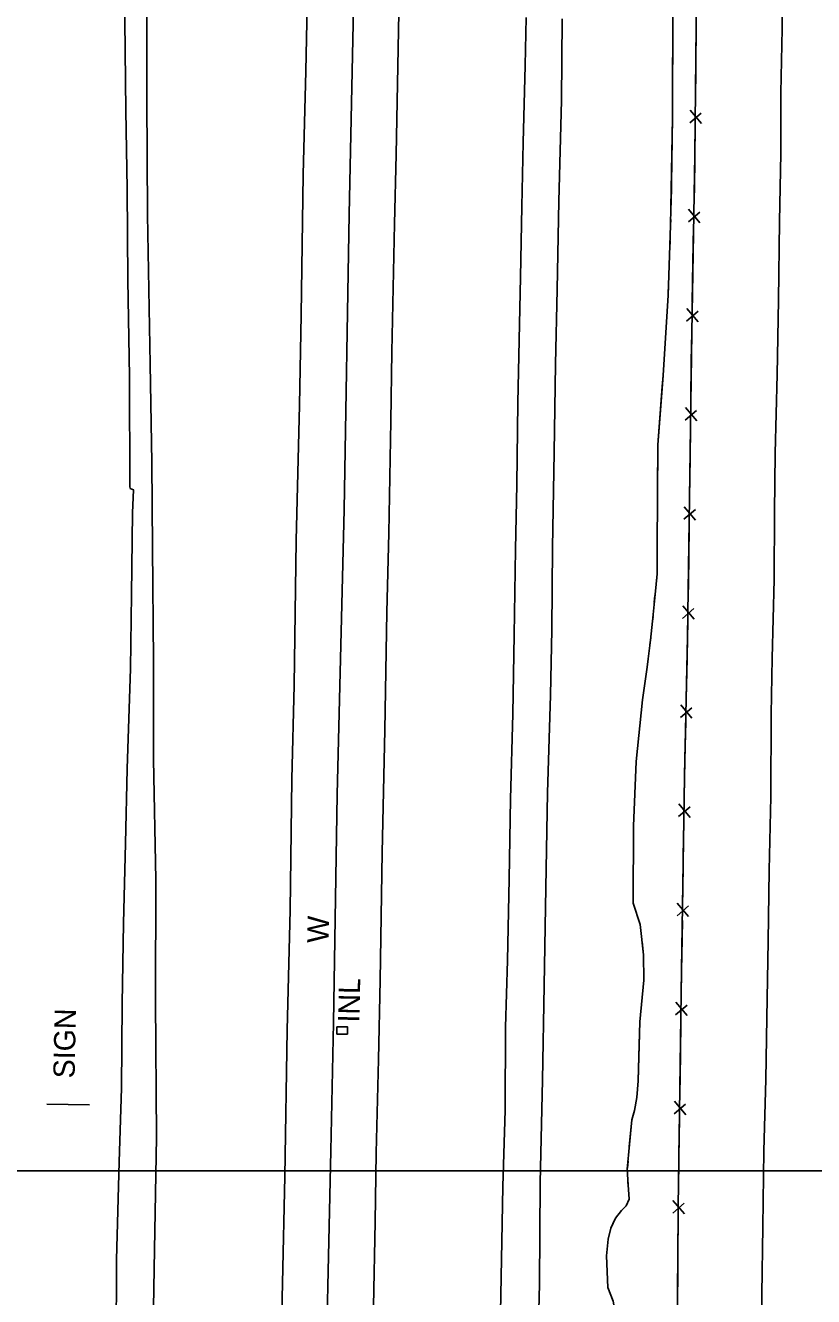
# Model space of a CAD drawing. Extents: x 591954 to 597000, y 198576 to 213500.
# Drawn here: x 594056.8 to 594278.4, y 208964.6 to 209321.9 of the extents above; entities that cross this region are included whole.
import ezdxf

# ---------------------------------------------------------------- set-up
doc = ezdxf.new("R2010")
doc.units = 0
for name, color, linetype in [('Level 10', 7, 'Continuous'), ('Level 11', 7, 'Continuous'), ('Level 14', 7, 'Continuous'), ('Level 15', 7, 'Continuous'), ('Level 19', 7, 'Continuous')]:
    doc.layers.add(name, color=color, linetype=linetype)

msp = doc.modelspace()

# ---------------------------------------------------------------- linework, layer by layer
at = {"layer": 'Level 10'}
msp.add_line((593000, 209000), (595000, 209000), dxfattribs=at)
msp.add_line((593000, 209000), (595000, 209000), dxfattribs=at)
at = {"layer": 'Level 11'}
for points in [[(594082.31, 208950.94), (594082.45, 208974.94), (594083.2, 209002.45), (594083.8, 209023.17), (594084.04, 209046.85), (594084.4, 209069.54), (594084.99, 209091.97), (594085.45, 209112.99), (594086.34, 209141.13), (594086.63, 209161.99), (594086.95, 209184.92), (594087.18, 209191.38), (594086.29, 209191.75), (594086.2, 209192.31), (594086.07, 209223.22), (594085.58, 209250.33), (594085.47, 209275.93), (594085.1, 209297.95), (594084.33, 209365.35)], [(594123.02, 208638.22), (594123.36, 208668.12), (594124.6, 208727.23), (594125.14, 208766.38), (594125.83, 208797.2), (594126.61, 208830.65), (594127.06, 208861.51), (594127.95, 208906.16), (594128.46, 208938.42), (594129.8, 208998.33), (594130.41, 209039.6), (594131.22, 209073.24), (594131.76, 209110), (594132.42, 209136.42), (594132.96, 209177.16), (594133.9, 209215.17), (594134.38, 209240.59), (594134.96, 209279.98), (594135.65, 209309.07), (594136.49, 209350.44)], [(594162.22, 209345.42), (594161.02, 209285.61), (594160.62, 209266.15), (594159.81, 209230.12), (594159.6, 209210.66), (594158.99, 209179.14), (594158.47, 209156.95), (594157.92, 209123.79), (594157.15, 209089.45), (594156.54, 209053.53), (594156.07, 209031.25), (594155.47, 209005.02), (594155.14, 208985.58), (594154.18, 208938.07)], [(594086.65, 208636.73), (594087.14, 208659.13), (594088.08, 208702.05), (594088.16, 208740.38), (594088.97, 208765.77), (594089.84, 208794.97), (594090.32, 208832.8), (594090.99, 208862.31), (594091.58, 208905.64), (594092.33, 208934.5), (594093.16, 208977.79), (594093.7, 209009.45), (594093.4, 209047.8), (594093.49, 209081.82), (594092.84, 209115.61), (594092.82, 209143.3), (594092.51, 209175.14), (594092.33, 209199.03), (594091.93, 209226.7), (594091.19, 209268.68), (594090.98, 209301.33), (594090.94, 209338.39)], [(594263.64, 208948.99), (594263.84, 208965.26), (594264.15, 208984.25), (594264.39, 209005.58), (594264.95, 209025.6), (594265.27, 209042.97), (594265.64, 209064.55), (594265.89, 209084.5), (594266.36, 209105.07), (594266.47, 209128.34), (594266.78, 209144.01), (594267.3, 209166.2), (594267.45, 209185.09), (594267.66, 209201.71), (594268.14, 209223.78), (594268.52, 209244.7), (594268.84, 209266.78), (594269.16, 209285.85), (594269.23, 209302.91), (594269.61, 209320.97), (594269.81, 209336.46)], [(594190.43, 208960.17), (594190.8, 208980.06), (594191.05, 208995.54), (594191.68, 209017.01), (594191.84, 209040.33), (594192.37, 209059.05), (594192.85, 209082.01), (594193.19, 209104.43), (594193.82, 209128.43), (594194.23, 209150.61), (594194.6, 209174.62), (594194.95, 209192.89), (594195.29, 209215.85), (594196.02, 209251.14), (594196.42, 209271.01), (594196.78, 209289.02), (594197.29, 209310.62), (594197.62, 209324.14)], [(594207.75, 209323.71), (594207.55, 209300.76), (594206.82, 209272.47), (594206.36, 209247.64), (594205.87, 209226.68), (594205.48, 209201.89), (594205.02, 209175.15), (594204.83, 209151.99), (594204.46, 209133.65), (594203.56, 209106.19), (594203.12, 209079.48), (594202.7, 209052.05), (594202.23, 209025.48), (594201.55, 208996.72), (594201.38, 208968.07), (594200.65, 208939.09)]]:
    msp.add_lwpolyline(points, dxfattribs=at)
at = {"layer": 'Level 14'}
msp.add_lwpolyline([(594074.86, 209018.5), (594062.81, 209018.71)], dxfattribs=at)
at = {"layer": 'Level 15'}
for p, q in [((594243.64, 209294.51), (594246.84, 209297.27)), ((594246.88, 209294.31), (594243.68, 209298.05)), ((594243.21, 209266.66), (594246.43, 209269.4)), ((594246.44, 209266.43), (594243.27, 209270.21)), ((594245.93, 209238.58), (594242.76, 209242.36)), ((594242.7, 209238.81), (594245.92, 209241.55)), ((594242.33, 209210.94), (594245.53, 209213.7)), ((594245.56, 209210.73), (594242.37, 209214.49)), ((594241.96, 209183.09), (594245.17, 209185.84)), ((594245.19, 209182.87), (594242.01, 209186.63)), ((594241.56, 209155.23), (594244.77, 209157.98)), ((594244.8, 209155.01), (594241.61, 209158.78)), ((594241, 209127.39), (594244.23, 209130.11)), ((594244.23, 209127.15), (594241.07, 209130.93)), ((594243.7, 209099.3), (594240.52, 209103.07)), ((594240.46, 209099.52), (594243.68, 209102.27)), ((594240.04, 209071.67), (594243.26, 209074.41)), ((594243.28, 209071.45), (594240.1, 209075.21)), ((594239.63, 209043.81), (594242.84, 209046.56)), ((594242.87, 209043.59), (594239.68, 209047.35)), ((594239.23, 209015.95), (594242.44, 209018.7)), ((594242.47, 209015.73), (594239.28, 209019.5)), ((594238.84, 208988.08), (594242.04, 208990.85)), ((594242.08, 208987.88), (594238.88, 208991.63))]:
    msp.add_line(p, q, dxfattribs=at)
for points in [[(594135.38, 208639.54), (594137.43, 208739.24), (594139.4, 208839.43), (594140.9, 208925.15), (594142.73, 209005.6), (594143.47, 209041.57), (594144.43, 209105.77), (594146.4, 209185.88), (594147.82, 209268.8), (594149.34, 209340.3), (594150.77, 209409.58), (594151.44, 209471.31), (594152.49, 209539.23), (594153.2, 209567.1)], [(594234.66, 208642.52), (594236.04, 208712.36), (594237.53, 208786), (594238.27, 208847.42), (594239.97, 208929.79), (594240.36, 208989.83), (594241.31, 209056.47), (594242.13, 209110.58), (594242.99, 209150.03), (594243.64, 209195.61), (594244.14, 209235.56), (594245.06, 209285.46), (594245.66, 209349.08), (594246.85, 209418.16), (594247.68, 209482.91), (594248.59, 209547.76), (594249.18, 209567.28)], [(594245.3, 209311.06), (594245.4, 209321.02)], [(594245.19, 209299.74), (594245.3, 209311.06)], [(594245.01, 209283.21), (594245.06, 209285.46), (594245.13, 209293.16)], [(594244.81, 209271.89), (594245.01, 209283.21)], [(594244.5, 209255.35), (594244.68, 209265.31)], [(594244.29, 209244.03), (594244.5, 209255.35)], [(594244.04, 209227.49), (594244.14, 209235.56), (594244.17, 209237.45)], [(594243.89, 209216.17), (594244.04, 209227.49)], [(594243.69, 209199.64), (594243.81, 209209.59)], [(594243.53, 209188.32), (594243.64, 209195.61), (594243.69, 209199.64)], [(594243.3, 209171.78), (594243.44, 209181.74)], [(594243.14, 209160.46), (594243.3, 209171.78)], [(594242.86, 209143.92), (594242.99, 209150.03), (594243.04, 209153.88)], [(594242.61, 209132.61), (594242.86, 209143.92)], [(594242.25, 209116.07), (594242.47, 209126.02)], [(594242.05, 209104.75), (594242.13, 209110.58), (594242.25, 209116.07)], [(594241.79, 209088.21), (594241.95, 209098.17)], [(594241.62, 209076.89), (594241.79, 209088.21)], [(594241.37, 209060.36), (594241.52, 209070.31)], [(594241.21, 209049.04), (594241.31, 209056.47), (594241.37, 209060.36)], [(594240.97, 209032.5), (594241.11, 209042.46)], [(594147.39, 209038.41), (594147.39, 209040.41), (594144.39, 209040.41), (594144.39, 209038.41), (594147.39, 209038.41)], [(594240.81, 209021.18), (594240.97, 209032.5)], [(594240.57, 209004.64), (594240.71, 209014.6)], [(594240.41, 208993.32), (594240.57, 209004.64)], [(594240.27, 208976.78), (594240.34, 208986.74)], [(594240.2, 208965.46), (594240.27, 208976.78)]]:
    msp.add_lwpolyline(points, dxfattribs=at)
at = {"layer": 'Level 19'}
for points in [[(594239.69, 209380.36), (594239.36, 209353.96), (594238.86, 209325.63), (594238.76, 209296.02), (594238.23, 209265.63), (594237.51, 209246.05), (594236.12, 209223.48), (594234.65, 209204), (594234.41, 209175.08)], [(594238.92, 209329.36), (594238.86, 209325.63), (594238.77, 209300.36)], [(594238.77, 209300.36), (594238.76, 209296.02), (594238.33, 209271.37)], [(594238.26, 209267.37), (594238.23, 209265.63), (594238.22, 209265.37)], [(594238.07, 209261.37), (594238, 209259.37)], [(594237.85, 209255.38), (594237.78, 209253.38)], [(594237.63, 209249.38), (594237.51, 209246.05), (594236.12, 209223.48), (594235.89, 209220.43)], [(594235.89, 209220.43), (594234.65, 209204), (594234.55, 209191.48)], [(594234.52, 209187.48), (594234.5, 209185.48)], [(594234.47, 209181.48), (594234.45, 209179.48)], [(594228.5, 209115), (594230.33, 209132.3), (594231.53, 209140.9), (594232.56, 209149.11), (594233.15, 209154.44), (594233.85, 209161.97), (594234.46, 209167.72), (594234.41, 209175.08)], [(594234.41, 209175.08), (594234.46, 209167.72), (594234.24, 209165.67)], [(594234.42, 209175.48), (594234.41, 209175.08)], [(594233.82, 209161.7), (594233.64, 209159.7)], [(594233.27, 209155.72), (594233.15, 209154.44), (594233.07, 209153.73)], [(594232.63, 209149.75), (594232.56, 209149.11), (594232.39, 209147.77)], [(594231.89, 209143.8), (594231.53, 209140.9), (594230.33, 209132.3), (594228.5, 209115)], [(594228.5, 209115), (594227.79, 209096.83), (594227.71, 209075.23), (594229.69, 209069.2), (594230.59, 209060.68), (594230.67, 209053.56), (594229.55, 209041.83), (594229.09, 209025.22), (594228.74, 209020.61), (594228.11, 209016.92), (594227.28, 209014.25), (594226.04, 209000.45), (594226.25, 208996.01), (594226.57, 208992.04), (594225.74, 208990.12), (594224.41, 208988.83), (594222.7, 208986.62), (594221.45, 208983.88), (594220.65, 208980.74), (594220.21, 208976.08), (594220.58, 208967.15), (594222.11, 208963.3)], [(594228.5, 209115), (594227.79, 209096.83), (594227.75, 209086.02)], [(594227.73, 209082.02), (594227.73, 209080.02)], [(594227.71, 209076.02), (594227.71, 209075.23), (594228.08, 209074.08)], [(594229.33, 209070.28), (594229.69, 209069.2), (594229.78, 209068.34)], [(594230.2, 209064.36), (594230.59, 209060.68), (594230.67, 209053.56), (594229.55, 209041.83), (594229.38, 209035.44)], [(594229.38, 209035.44), (594229.09, 209025.22), (594228.74, 209020.61), (594228.11, 209016.92), (594227.28, 209014.25), (594226.6, 209006.67)], [(594226.24, 209002.68), (594226.07, 209000.69)], [(594226.22, 208996.7), (594226.25, 208996.01), (594226.35, 208994.7)], [(594226.04, 208990.82), (594225.74, 208990.12), (594224.85, 208989.26)], [(594222.45, 208986.08), (594221.45, 208983.88), (594220.65, 208980.74), (594220.21, 208976.08), (594220.58, 208967.15), (594222.11, 208963.3), (594222.98, 208957.79)]]:
    msp.add_lwpolyline(points, dxfattribs=at)

# ---------------------------------------------------------------- texts
at = {"layer": 'Level 14'}
msp.add_text('SIGN', height=6, rotation=88.8789, dxfattribs=at).set_placement((594070.66, 209025.91))
at = {"layer": 'Level 15'}
for s, rotation, p in [('W', 88.8789, (594142.03, 209063.98)), ('INL', 88.821, (594150.72, 209041.59))]:
    msp.add_text(s, height=6, rotation=rotation, dxfattribs=at).set_placement(p)

doc.saveas('drawing.dxf')
